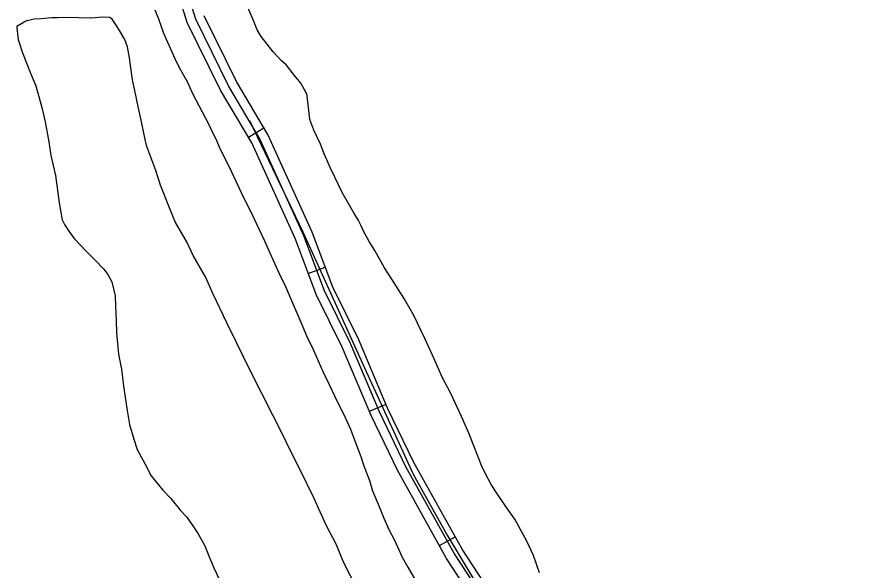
# Model space of a CAD drawing. Extents: x 3161514 to 3199414, y 831166 to 856601.
# Drawn here: x 3168609 to 3170001, y 852294 to 853214 of the extents above; entities that cross this region are included whole.
import ezdxf

# ---------------------------------------------------------------- set-up
doc = ezdxf.new("R2010")
doc.units = 0
for name, color, linetype in [('V-ROAD-CNTR', 7, 'Continuous'), ('V-SITE-VEGE', 7, 'Continuous'), ('V-TOPO-SHOR', 7, 'Continuous')]:
    doc.layers.add(name, color=color, linetype=linetype)

msp = doc.modelspace()

# ---------------------------------------------------------------- linework, layer by layer
at = {"layer": 'V-ROAD-CNTR'}
for p, q in [((3168993.4, 853013.7), (3169019.2, 853029)), ((3169092.9, 852787.5), (3169121, 852798)), ((3169194.4, 852558.5), (3169222, 852570.2)), ((3169310.7, 852335.5), (3169336.9, 852350.2))]:
    msp.add_line(p, q, dxfattribs=at)
for points in [[(3169986.1, 851316.1), (3169923.3, 851378.5), (3169846.8, 851468.8), (3169815.4, 851519.4), (3169762.2, 851608.1), (3169578.9, 851880.8), (3169493.5, 852023.3), (3169438.1, 852137.6), (3169322.7, 852314), (3169241.6, 852459.3), (3169197.3, 852551.5), (3169149.3, 852664.8), (3169105.9, 852752.5), (3169071.7, 852844.4), (3168999.1, 853004.1), (3168947.1, 853091.8), (3168891.9, 853204), (3168865.1, 853290.3)], [(3169999.7, 851323.8), (3169934.3, 851388.7), (3169859, 851477.6), (3169828.2, 851527.2), (3169774.8, 851616.1), (3169591.6, 851888.8), (3169506.7, 852030.5), (3169451.2, 852145), (3169335.6, 852321.8), (3169254.9, 852466.3), (3169211, 852557.7), (3169163, 852671.1), (3169119.7, 852758.5), (3169085.6, 852850.1), (3169012.4, 853011.1), (3168960.3, 853099), (3168905.9, 853209.6), (3168879.5, 853294.5)], [(3170013.2, 851331.4), (3169945.4, 851398.9), (3169871.2, 851486.5), (3169841.1, 851535), (3169787.5, 851624.2), (3169604.2, 851896.9), (3169519.9, 852037.6), (3169464.2, 852152.4), (3169348.4, 852329.5), (3169268.2, 852473.2), (3169224.7, 852563.8), (3169176.6, 852677.3), (3169133.5, 852764.4), (3169099.4, 852855.8), (3169025.7, 853018), (3168973.5, 853106.1), (3168919.9, 853215.2)]]:
    msp.add_lwpolyline(points, dxfattribs=at)
at = {"layer": 'V-SITE-VEGE'}
for p, q in [((3169001.7, 853207.7), (3168982.3, 853252.2)), ((3168838, 853225.4), (3168843.8, 853210.2)), ((3168615.6, 853201.4), (3168608.6, 853197.7)), ((3168623.5, 853206.1), (3168615.6, 853201.4)), ((3168637.3, 853209.7), (3168623.5, 853206.1)), ((3168649, 853210.4), (3168637.3, 853209.7)), ((3168666.6, 853211.9), (3168649, 853210.4)), ((3168676.4, 853211.7), (3168666.6, 853211.9)), ((3168689.1, 853212.3), (3168676.4, 853211.7)), ((3168733.1, 853211.3), (3168689.1, 853212.3)), ((3168750.7, 853212.8), (3168733.1, 853211.3)), ((3168763.4, 853212.5), (3168750.7, 853212.8)), ((3168767.2, 853209.5), (3168763.4, 853212.5)), ((3168773.8, 853199.5), (3168767.2, 853209.5)), ((3168843.8, 853210.2), (3168852.5, 853186.4)), ((3169008.2, 853191.9), (3169001.7, 853207.7)), ((3168608.6, 853197.7), (3168608.6, 853194.7)), ((3168608.6, 853194.7), (3168611.1, 853176.1)), ((3168779.5, 853190.6), (3168773.8, 853199.5)), ((3168787.9, 853175.8), (3168779.5, 853190.6)), ((3169014.8, 853181), (3169008.2, 853191.9)), ((3168611.1, 853176.1), (3168618.3, 853153.5)), ((3168792.5, 853163.9), (3168787.9, 853175.8)), ((3168852.5, 853186.4), (3168870.5, 853145.6)), ((3169034.7, 853155.2), (3169014.8, 853181)), ((3168796, 853145.3), (3168792.5, 853163.9)), ((3168618.3, 853153.5), (3168631.2, 853119.9)), ((3168797.6, 853132.5), (3168796, 853145.3)), ((3168870.5, 853145.6), (3168878.6, 853129.4)), ((3169048, 853141.1), (3169034.7, 853155.2)), ((3168801, 853109), (3168797.6, 853132.5)), ((3169056.6, 853133.1), (3169048, 853141.1)), ((3169069.9, 853116.2), (3169056.6, 853133.1)), ((3168631.2, 853119.9), (3168640.5, 853099.2)), ((3168878.6, 853129.4), (3168892, 853104.9)), ((3168804.5, 853091.3), (3168801, 853109)), ((3168892, 853104.9), (3168900.1, 853087.4)), ((3169080.3, 853103.2), (3169069.9, 853116.2)), ((3169088.8, 853088.4), (3169080.3, 853103.2)), ((3168640.5, 853099.2), (3168650.3, 853062.8)), ((3168810.6, 853061.8), (3168804.5, 853091.3)), ((3168900.1, 853087.4), (3168927.4, 853034.5)), ((3169090.6, 853085.4), (3169088.8, 853088.4)), ((3169092.3, 853072.7), (3169090.6, 853085.4)), ((3168650.3, 853062.8), (3168655.6, 853039.2)), ((3168815, 853042.2), (3168810.6, 853061.8)), ((3169095.5, 853043.3), (3169092.3, 853072.7)), ((3168655.6, 853039.2), (3168661.7, 853005.8)), ((3168822, 853009.8), (3168815, 853042.2)), ((3168927.4, 853034.5), (3168933.2, 853022.3)), ((3169101.9, 853025.5), (3169095.5, 853043.3)), ((3168933.2, 853022.3), (3168939.6, 853010)), ((3169113.1, 853001.8), (3169101.9, 853025.5)), ((3168661.7, 853005.8), (3168665, 852983.3)), ((3168824.7, 852998), (3168822, 853009.8)), ((3168939.6, 853010), (3168945.9, 852994.9)), ((3168839.4, 852958.5), (3168824.7, 852998)), ((3168945.9, 852994.9), (3168957.6, 852972.2)), ((3169119.5, 852986), (3169113.1, 853001.8)), ((3168665, 852983.3), (3168673, 852949.9)), ((3169129.7, 852962.3), (3169119.5, 852986)), ((3168957.6, 852972.2), (3168965.1, 852955.9)), ((3168673, 852949.9), (3168675.5, 852929.3)), ((3168847.6, 852933.9), (3168839.4, 852958.5)), ((3168965.1, 852955.9), (3168985.4, 852913.4)), ((3169137.2, 852947.5), (3169129.7, 852962.3)), ((3169149.2, 852921.8), (3169137.2, 852947.5)), ((3168675.5, 852929.3), (3168678.8, 852904.8)), ((3168862.3, 852896.4), (3168847.6, 852933.9)), ((3168985.4, 852913.4), (3168998.2, 852888.4)), ((3169168.9, 852887.1), (3169149.2, 852921.8)), ((3168678.8, 852904.8), (3168681.4, 852892)), ((3168872.5, 852871.8), (3168862.3, 852896.4)), ((3168681.4, 852892), (3168684, 852876.3)), ((3168998.2, 852888.4), (3169006.3, 852870.9)), ((3169175.5, 852876.2), (3169168.9, 852887.1)), ((3168684, 852876.3), (3168687.7, 852868.4)), ((3168687.7, 852868.4), (3168695.2, 852857.5)), ((3168891.2, 852840), (3168872.5, 852871.8)), ((3169006.3, 852870.9), (3169020.2, 852841.8)), ((3169180.2, 852867.3), (3169175.5, 852876.2)), ((3169184.8, 852857.4), (3169180.2, 852867.3)), ((3168695.2, 852857.5), (3168703.7, 852845.5)), ((3169194.2, 852840.6), (3169184.8, 852857.4)), ((3168703.7, 852845.5), (3168723.8, 852824.5)), ((3168901.4, 852817.3), (3168891.2, 852840)), ((3169020.2, 852841.8), (3169029, 852821.5)), ((3169203.6, 852825.7), (3169194.2, 852840.6)), ((3168723.8, 852824.5), (3168739, 852809.5)), ((3169219.5, 852796.9), (3169203.6, 852825.7)), ((3168922.1, 852781.6), (3168901.4, 852817.3)), ((3169029, 852821.5), (3169044, 852788.3)), ((3168739, 852809.5), (3168753.3, 852794.5)), ((3169231.8, 852778.1), (3169219.5, 852796.9)), ((3168753.3, 852794.5), (3168760, 852785.5)), ((3168760, 852785.5), (3168766.5, 852773.7)), ((3169044, 852788.3), (3169055.1, 852765.6)), ((3168766.5, 852773.7), (3168771.8, 852750.1)), ((3168935.1, 852753), (3168922.1, 852781.6)), ((3169252.5, 852744.4), (3169231.8, 852778.1)), ((3169055.1, 852765.6), (3169064.9, 852742.3)), ((3168771.8, 852750.1), (3168772.4, 852733.4)), ((3168957.4, 852705.5), (3168935.1, 852753)), ((3169064.9, 852742.3), (3169080.6, 852706.2)), ((3169267.5, 852718.6), (3169252.5, 852744.4)), ((3168772.4, 852733.4), (3168773.8, 852709)), ((3169287, 852678.1), (3169267.5, 852718.6)), ((3168773.8, 852709), (3168774.2, 852688.5)), ((3168973.2, 852673.9), (3168957.4, 852705.5)), ((3169080.6, 852706.2), (3169090.5, 852682.9)), ((3168774.2, 852688.5), (3168777.3, 852653.2)), ((3168996.5, 852626.4), (3168973.2, 852673.9)), ((3169090.5, 852682.9), (3169101.5, 852660.2)), ((3169299.1, 852651.4), (3169287, 852678.1)), ((3169101.5, 852660.2), (3169117.2, 852624.7)), ((3168777.3, 852653.2), (3168782.6, 852628.6)), ((3169315.8, 852613.8), (3169299.1, 852651.4)), ((3168782.6, 852628.6), (3168785.8, 852600.2)), ((3169033.8, 852552.2), (3168996.5, 852626.4)), ((3169117.2, 852624.7), (3169127.6, 852603.2)), ((3169127.6, 852603.2), (3169141.6, 852573.5)), ((3169328.9, 852589.1), (3169315.8, 852613.8)), ((3168785.8, 852600.2), (3168791.7, 852560)), ((3169347.4, 852549.6), (3169328.9, 852589.1)), ((3168791.7, 852560), (3168796, 852536.5)), ((3169141.6, 852573.5), (3169150.8, 852555.5)), ((3169049.7, 852521.6), (3169033.8, 852552.2)), ((3169150.8, 852555.5), (3169163, 852528.7)), ((3169359.5, 852521.9), (3169347.4, 852549.6)), ((3168796, 852536.5), (3168803.2, 852511.9)), ((3169063.6, 852491.9), (3169049.7, 852521.6)), ((3169163, 852528.7), (3169170, 852509.5)), ((3169368.7, 852498.2), (3169359.5, 852521.9)), ((3168803.2, 852511.9), (3168808.7, 852495.1)), ((3169170, 852509.5), (3169179.9, 852483.3)), ((3168808.7, 852495.1), (3168821.8, 852470.4)), ((3169079.5, 852461.2), (3169063.6, 852491.9)), ((3169380.7, 852468.6), (3169368.7, 852498.2)), ((3169179.9, 852483.3), (3169185.1, 852467.6)), ((3168821.8, 852470.4), (3168832, 852451.5)), ((3169185.1, 852467.6), (3169194.4, 852443.7)), ((3169387.2, 852454.8), (3169380.7, 852468.6)), ((3168832, 852451.5), (3168851, 852427.6)), ((3169101.9, 852414.8), (3169079.5, 852461.2)), ((3169396.5, 852437), (3169387.2, 852454.8)), ((3169194.4, 852443.7), (3169199.6, 852426.3)), ((3169405, 852424.1), (3169396.5, 852437)), ((3168851, 852427.6), (3168864.4, 852413.6)), ((3169199.6, 852426.3), (3169210.6, 852400.1)), ((3169421.1, 852400.2), (3169405, 852424.1)), ((3168864.4, 852413.6), (3168880.5, 852393.7)), ((3169123.2, 852368.3), (3169101.9, 852414.8)), ((3168880.5, 852393.7), (3168891, 852382.7)), ((3169210.6, 852400.1), (3169218.1, 852380.9)), ((3169436.2, 852379.3), (3169421.1, 852400.2)), ((3168891, 852382.7), (3168902.3, 852366.8)), ((3169218.1, 852380.9), (3169226.9, 852362.3)), ((3169455.8, 852342.7), (3169436.2, 852379.3)), ((3168902.3, 852366.8), (3168909.9, 852354.9)), ((3169139.1, 852337.6), (3169123.2, 852368.3)), ((3168909.9, 852354.9), (3168921.1, 852335.1)), ((3169226.9, 852362.3), (3169236.1, 852344.2)), ((3169152, 852307), (3169139.1, 852337.6)), ((3169236.1, 852344.2), (3169248.9, 852316.3)), ((3169467, 852319), (3169455.8, 852342.7)), ((3168921.1, 852335.1), (3168927.5, 852318.3)), ((3168927.5, 852318.3), (3168935.9, 852298.6)), ((3169248.9, 852316.3), (3169258.2, 852299.4)), ((3169477, 852290.4), (3169467, 852319)), ((3168935.9, 852298.6), (3168961, 852245.2)), ((3169174.4, 852262.5), (3169152, 852307)), ((3169258.2, 852299.4), (3169272.1, 852275.5))]:
    msp.add_line(p, q, dxfattribs=at)
at = {"layer": 'V-TOPO-SHOR'}
msp.add_lwpolyline([(3168995.3, 853041.3), (3169083.8, 852856.6), (3169186.4, 852630.8), (3169252.7, 852485.5), (3169266.9, 852454), (3169323.8, 852352.9), (3169434.3, 852168.2), (3169631.7, 851849.2), (3169693.2, 851759.2), (3169731.1, 851700.8), (3169881.1, 851468.7), (3169917.5, 851421.3), (3169974.3, 851356.6), (3170023.2, 851321.9)], dxfattribs=at)

doc.saveas('drawing.dxf')
